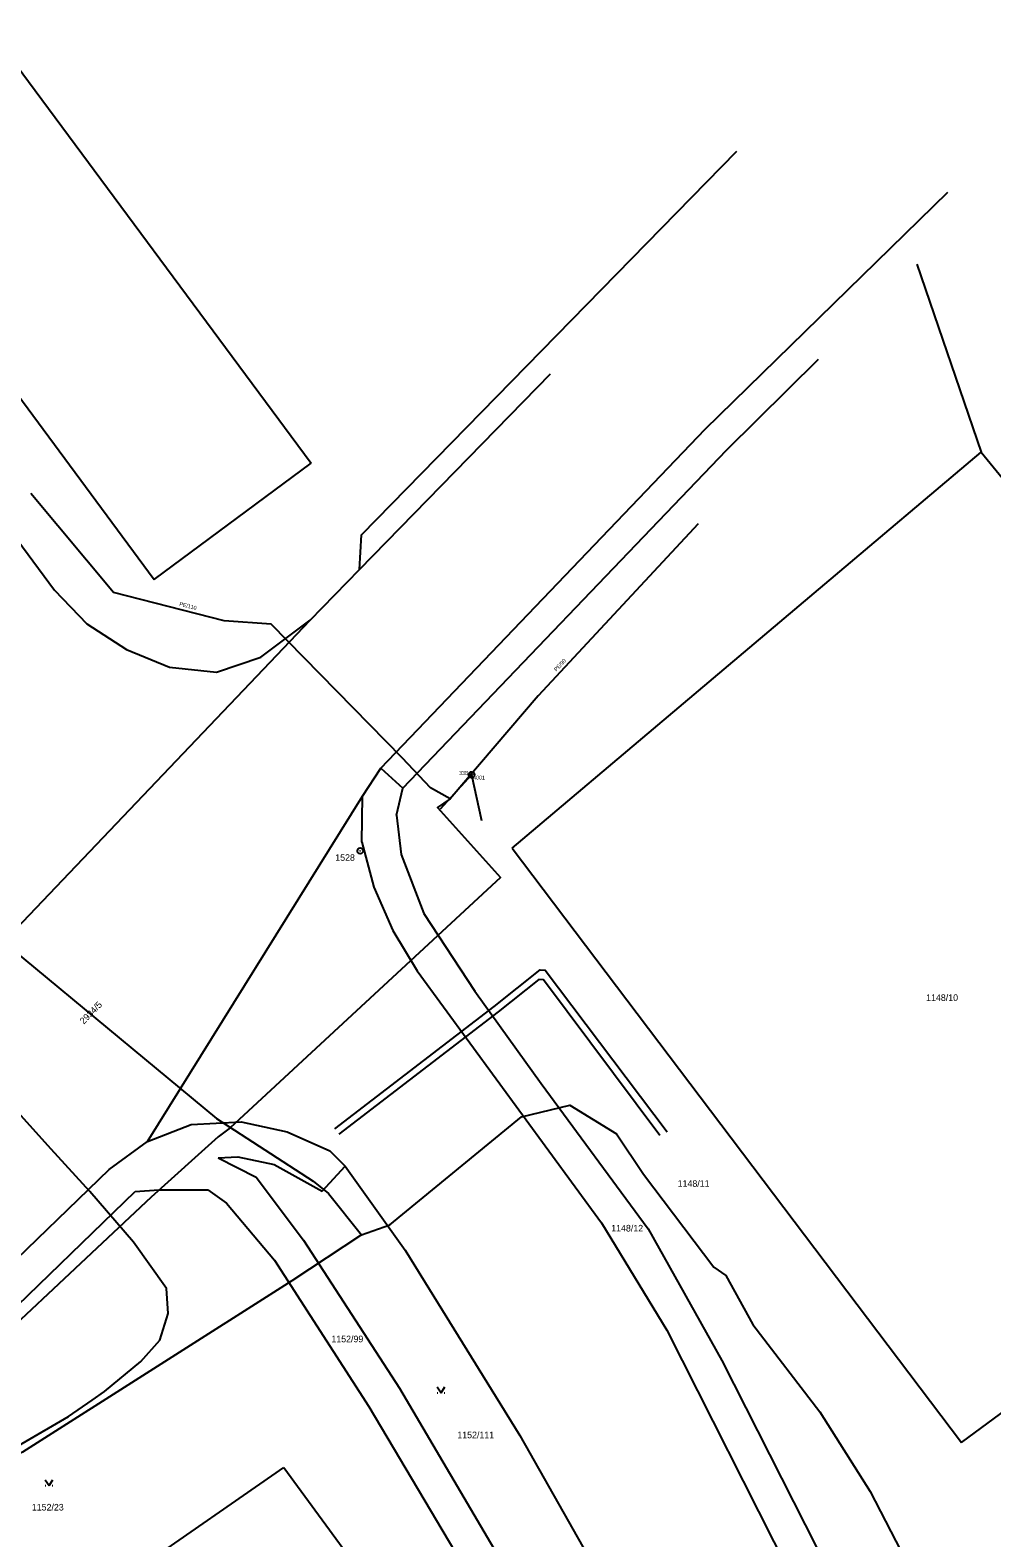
# Model space of a CAD drawing. Extents: x -609709 to -609357, y -1051535 to -1051131.
# Drawn here: x -609558.8 to -609496.9, y -1051228.1 to -1051131 of the extents above; entities that cross this region are included whole.
import ezdxf

# ---------------------------------------------------------------- set-up
doc = ezdxf.new("R2010")
doc.units = 0
for name, color, linetype in [('Vrstva 1', 7, 'Continuous'), ('Vrstva 10', 7, 'Continuous'), ('Vrstva 15', 7, 'Continuous'), ('Vrstva 17', 7, 'Continuous'), ('Vrstva 18', 7, 'Continuous'), ('Vrstva 19', 7, 'Continuous'), ('Vrstva 3', 7, 'Continuous')]:
    doc.layers.add(name, color=color, linetype=linetype)

msp = doc.modelspace()

# ---------------------------------------------------------------- linework, layer by layer
at = {"layer": 'Vrstva 1'}
msp.add_line((-609530.41, -1051178.97), (-609530.41, -1051178.97), dxfattribs=at)
at = {"layer": 'Vrstva 10'}
for p, q in [((-609561.41, -1051131.03), (-609540.75, -1051158.9)), ((-609581.23, -1051134.72), (-609557.27, -1051167.07)), ((-609537.51, -1051163.52), (-609513.33, -1051138.82)), ((-609570.88, -1051139.3), (-609550.85, -1051166.4)), ((-609515.37, -1051156.71), (-609499.74, -1051141.45)), ((-609501.73, -1051146.09), (-609497.6, -1051158.2)), ((-609514, -1051158.06), (-609508.08, -1051152.21)), ((-609537.63, -1051165.75), (-609525.34, -1051153.16)), ((-609536.25, -1051178.54), (-609515.37, -1051156.71)), ((-609534.83, -1051179.82), (-609514, -1051158.06)), ((-609527.8, -1051183.68), (-609497.6, -1051158.2)), ((-609497.6, -1051158.2), (-609483.73, -1051175.13)), ((-609550.85, -1051166.4), (-609540.75, -1051158.9)), ((-609537.63, -1051165.75), (-609537.51, -1051163.52)), ((-609540.81, -1051169.01), (-609537.63, -1051165.75)), ((-609557.27, -1051167.07), (-609555.18, -1051169.25)), ((-609562.22, -1051191.46), (-609540.81, -1051169.01)), ((-609555.18, -1051169.25), (-609552.64, -1051170.89)), ((-609543.99, -1051171.39), (-609540.81, -1051169.01)), ((-609552.64, -1051170.89), (-609549.86, -1051172.03)), ((-609546.84, -1051172.36), (-609543.99, -1051171.39)), ((-609549.86, -1051172.03), (-609546.84, -1051172.36)), ((-609537.43, -1051180.33), (-609536.25, -1051178.54)), ((-609536.25, -1051178.54), (-609534.83, -1051179.82)), ((-609551.28, -1051202.56), (-609537.43, -1051180.33)), ((-609537.48, -1051183.29), (-609537.43, -1051180.33)), ((-609535.24, -1051181.57), (-609534.83, -1051179.82)), ((-609535.24, -1051181.57), (-609534.94, -1051184.1)), ((-609537.48, -1051183.29), (-609536.7, -1051186.2)), ((-609534.94, -1051184.1), (-609533.49, -1051187.89)), ((-609527.8, -1051183.68), (-609498.87, -1051221.94)), ((-609536.7, -1051186.2), (-609535.49, -1051188.98)), ((-609533.49, -1051187.89), (-609530.2, -1051192.88)), ((-609535.49, -1051188.98), (-609533.92, -1051191.59)), ((-609533.92, -1051191.59), (-609522.05, -1051207.81)), ((-609530.2, -1051192.88), (-609525.94, -1051198.83)), ((-609525.94, -1051198.83), (-609519.03, -1051208.18)), ((-609498.87, -1051221.94), (-609466.85, -1051198.42)), ((-609551.28, -1051202.56), (-609548.46, -1051201.47)), ((-609548.46, -1051201.47), (-609545.26, -1051201.31)), ((-609545.26, -1051201.31), (-609542.28, -1051201.94)), ((-609553.74, -1051204.36), (-609551.28, -1051202.56)), ((-609542.28, -1051201.94), (-609539.55, -1051203.17)), ((-609546.74, -1051203.62), (-609545.47, -1051203.56)), ((-609546.74, -1051203.62), (-609544.28, -1051204.87)), ((-609545.47, -1051203.56), (-609543.13, -1051204.04)), ((-609539.55, -1051203.17), (-609538.55, -1051204.15)), ((-609582.07, -1051231.71), (-609553.74, -1051204.36)), ((-609543.13, -1051204.04), (-609540.03, -1051205.77)), ((-609540.03, -1051205.77), (-609538.55, -1051204.15)), ((-609538.55, -1051204.15), (-609534.68, -1051209.56)), ((-609581.13, -1051233.87), (-609552.07, -1051205.79)), ((-609552.07, -1051205.79), (-609550.56, -1051205.67)), ((-609550.56, -1051205.67), (-609547.4, -1051205.68)), ((-609547.4, -1051205.68), (-609546.2, -1051206.54)), ((-609544.28, -1051204.87), (-609541.23, -1051208.92)), ((-609546.2, -1051206.54), (-609543.1, -1051210.21)), ((-609522.05, -1051207.81), (-609517.84, -1051214.72)), ((-609519.03, -1051208.18), (-609514.29, -1051216.67)), ((-609541.23, -1051208.92), (-609535.06, -1051218.45)), ((-609534.68, -1051209.56), (-609527.31, -1051221.49)), ((-609543.1, -1051210.21), (-609537.03, -1051219.62)), ((-609517.84, -1051214.72), (-609509.16, -1051231.87)), ((-609514.29, -1051216.67), (-609507.02, -1051231.01)), ((-609532.63, -1051218.365), (-609532.38, -1051218.74)), ((-609532.38, -1051218.74), (-609532.13, -1051218.365)), ((-609535.06, -1051218.45), (-609528.54, -1051229.5)), ((-609532.63, -1051218.74), (-609532.58, -1051218.74)), ((-609532.18, -1051218.74), (-609532.13, -1051218.74)), ((-609537.03, -1051219.62), (-609530.52, -1051230.59)), ((-609527.31, -1051221.49), (-609522.3, -1051230.31)), ((-609551.84, -1051230.03), (-609542.5, -1051223.56)), ((-609542.5, -1051223.56), (-609527.55, -1051243.95)), ((-609557.87, -1051224.34), (-609557.62, -1051224.715)), ((-609557.87, -1051224.715), (-609557.82, -1051224.715)), ((-609557.62, -1051224.715), (-609557.37, -1051224.34)), ((-609557.42, -1051224.715), (-609557.37, -1051224.715))]:
    msp.add_line(p, q, dxfattribs=at)
for radius in [0.188, 0.0025]:
    msp.add_circle((-609537.58, -1051183.86), radius, dxfattribs=at)
at = {"layer": 'Vrstva 15'}
for points in [[(-609580.98, -1051179.18), (-609575.29, -1051180.86), (-609566.58, -1051184.44), (-609566.22, -1051184.73), (-609564.78, -1051186.2), (-609562.39, -1051188.22), (-609546.83, -1051201.09), (-609540.61, -1051205.12), (-609539.62, -1051205.91), (-609537.51, -1051208.58), (-609535.67, -1051207.94), (-609527.2, -1051200.98), (-609524.08, -1051200.22), (-609521.08, -1051202.07)], [(-609562.09, -1051223.59), (-609556.37, -1051220.27), (-609554.85, -1051219.22), (-609554.05, -1051218.65), (-609551.72, -1051216.73), (-609550.48, -1051215.35), (-609549.96, -1051213.64), (-609550.06, -1051212.03), (-609552.19, -1051209.04), (-609555, -1051205.79), (-609557.49, -1051203.06), (-609562.95, -1051197)], [(-609521.08, -1051202.07), (-609519.34, -1051204.67), (-609514.81, -1051210.66), (-609514.03, -1051211.19), (-609512.3, -1051214.35), (-609507.99, -1051219.96), (-609504.74, -1051225.1), (-609501.77, -1051230.87), (-609499.14, -1051236.87), (-609498.5, -1051240.32), (-609497.15, -1051244.76), (-609494.99, -1051250.43), (-609489.96, -1051247.93), (-609488.37, -1051245.86), (-609482.36, -1051244.46), (-609480.27, -1051243.11), (-609478.75, -1051243.5), (-609475.39, -1051242.82), (-609472.143, -1051242.924)], [(-609537.51, -1051208.58), (-609541.98, -1051211.54), (-609559.34, -1051222.57), (-609563.62, -1051224.83), (-609573.15, -1051229.82), (-609581.51, -1051234.92), (-609583.83, -1051237.49), (-609593.84, -1051247.18), (-609592.54, -1051249), (-609587.23, -1051247.57), (-609586.1, -1051248.66), (-609581.84, -1051254.04), (-609580.215, -1051257.976)]]:
    msp.add_lwpolyline(points, dxfattribs=at)
at = {"layer": 'Vrstva 17'}
for points in [[(-609515.815, -1051162.812), (-609526.12, -1051173.87), (-609531.79, -1051180.52), (-609533.05, -1051179.81), (-609534.865, -1051177.897), (-609543.32, -1051169.27), (-609546.34, -1051169.06), (-609553.47, -1051167.22), (-609558.797, -1051160.847)], [(-609531.786, -1051180.515), (-609532.61, -1051181.07), (-609528.54, -1051185.58), (-609545.95, -1051201.69), (-609546.72, -1051202.27), (-609551.04, -1051206.15), (-609565.42, -1051219.63), (-609579.77, -1051233.3), (-609583.56, -1051235.84), (-609591.75, -1051241.92), (-609609.05, -1051258.52), (-609618.01, -1051267.11), (-609626.05, -1051275.26), (-609630.23, -1051279.58), (-609635.78, -1051285.7), (-609642.85, -1051291.4), (-609672.95, -1051307.23)]]:
    msp.add_lwpolyline(points, dxfattribs=at)
at = {"layer": 'Vrstva 18'}
for points in [[(-609530.41, -1051178.97), (-609532.44, -1051181.178)], [(-609530.41, -1051178.97), (-609529.782, -1051181.904)]]:
    msp.add_lwpolyline(points, dxfattribs=at)
for radius in [0.188, 0.025]:
    msp.add_circle((-609530.41, -1051178.97), radius, dxfattribs=at)
at = {"layer": 'Vrstva 19'}
for points in [[(-609539.215, -1051201.747), (-609528.95, -1051193.88), (-609525.99, -1051191.51), (-609525.68, -1051191.54), (-609517.82, -1051201.95)], [(-609518.29, -1051202.18), (-609525.78, -1051192.16), (-609526.08, -1051192.13), (-609528.69, -1051194.23), (-609538.95, -1051202.093)]]:
    msp.add_lwpolyline(points, dxfattribs=at)

# ---------------------------------------------------------------- texts
at = {"layer": 'Vrstva 10'}
for s, p in [('1528', (-609539.19, -1051184.5)), ('1148/10', (-609501.14, -1051193.52)), ('1148/11', (-609517.14, -1051205.485)), ('1148/12', (-609521.42, -1051208.36)), ('1152/99', (-609539.44, -1051215.49)), ('1152/111', (-609531.33, -1051221.67)), ('1152/23', (-609558.73, -1051226.32))]:
    msp.add_text(s, height=0.425, dxfattribs=at).set_placement(p)
msp.add_text('2934/5', height=0.425, rotation=45.59247, dxfattribs=at).set_placement((-609555.383, -1051195.044))
at = {"layer": 'Vrstva 17'}
for s, rotation, p in [('PE/110', 345.52971, (-609549.252, -1051168.074)), ('PE/90', 47.01984, (-609524.948, -1051172.324))]:
    msp.add_text(s, height=0.25, rotation=rotation, dxfattribs=at).set_placement(p)
at = {"layer": 'Vrstva 18'}
msp.add_text(' 4001', height=0.25, dxfattribs=at).set_placement((-609530.41, -1051179.27))
at = {"layer": 'Vrstva 3'}
msp.add_text('338.51', height=0.25, dxfattribs=at).set_placement((-609531.217, -1051178.97))

doc.saveas('drawing.dxf')
